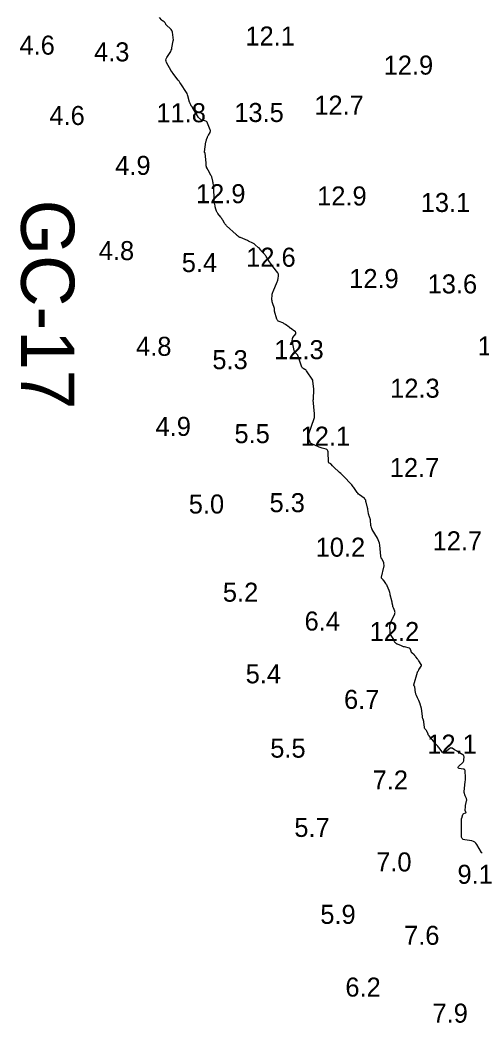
# Model space of a CAD drawing. Extents: x 815352 to 820877, y 582403 to 597439.
# Drawn here: x 820263.4 to 820384.8, y 591272.3 to 591536 of the extents above; entities that cross this region are included whole.
import ezdxf

# ---------------------------------------------------------------- set-up
doc = ezdxf.new("R2010")
doc.units = 0
for name, color, linetype in [('V-CHAN-NAID', 7, 'Continuous'), ('V-CONT-EL12', 7, 'Continuous'), ('V-TOPO-SOUN', 7, 'Continuous')]:
    doc.layers.add(name, color=color, linetype=linetype)

msp = doc.modelspace()

# ---------------------------------------------------------------- linework, layer by layer
at = {"layer": 'V-CONT-EL12'}
msp.add_lwpolyline([(820384.87, 591317), (820384.8, 591317.04), (820384.74, 591317.09), (820384.7, 591317.16), (820383.46, 591319.28), (820383.21, 591319.61), (820382.91, 591319.88), (820382.56, 591320.06), (820382.15, 591320.17), (820380.3, 591320.47), (820379.9, 591320.59), (820379.62, 591320.81), (820379.45, 591321.13), (820379.4, 591321.54), (820379.47, 591325.98), (820379.47, 591326), (820379.47, 591326.01), (820379.47, 591326.03), (820379.47, 591326.04), (820379.49, 591326.1), (820379.5, 591326.12), (820379.5, 591326.13), (820379.51, 591326.15), (820379.51, 591326.16), (820379.81, 591327.12), (820379.85, 591327.21), (820379.9, 591327.29), (820379.98, 591327.35), (820380.07, 591327.4), (820380.53, 591327.57), (820380.59, 591327.6), (820380.62, 591327.64), (820380.62, 591327.69), (820380.6, 591327.75), (820380.46, 591328), (820380.43, 591328.06), (820380.41, 591328.13), (820380.4, 591328.2), (820380.4, 591328.27), (820380.45, 591329.16), (820380.46, 591329.34), (820380.49, 591329.51), (820380.52, 591329.68), (820380.56, 591329.85), (820380.79, 591330.75), (820380.82, 591330.89), (820380.82, 591331.03), (820380.79, 591331.17), (820380.74, 591331.3), (820380.38, 591332.07), (820380.38, 591332.09), (820380.37, 591332.11), (820380.37, 591332.12), (820380.36, 591332.14), (820380.36, 591332.21), (820380.35, 591332.23), (820380.35, 591332.25), (820380.35, 591332.27), (820380.34, 591332.28), (820380.18, 591332.73), (820380.16, 591332.81), (820380.15, 591332.9), (820380.14, 591332.98), (820380.15, 591333.06), (820380.43, 591335.82), (820380.46, 591336.13), (820380.47, 591336.45), (820380.48, 591336.77), (820380.47, 591337.08), (820380.41, 591338.46), (820380.37, 591338.7), (820380.27, 591338.88), (820380.1, 591339.01), (820379.87, 591339.08), (820378.83, 591339.27), (820378.63, 591339.33), (820378.54, 591339.43), (820378.55, 591339.57), (820378.68, 591339.74), (820379.83, 591340.93), (820379.94, 591341.07), (820380.02, 591341.22), (820380.07, 591341.38), (820380.09, 591341.55), (820380.1, 591342.28), (820380.09, 591342.45), (820380.03, 591342.6), (820379.94, 591342.72), (820379.8, 591342.83), (820378.25, 591343.78), (820378.09, 591343.88), (820377.93, 591343.98), (820377.77, 591344.07), (820377.6, 591344.17), (820376.95, 591344.54), (820376.79, 591344.61), (820376.64, 591344.63), (820376.48, 591344.59), (820376.33, 591344.5), (820375.13, 591343.56), (820374.9, 591343.43), (820374.69, 591343.4), (820374.48, 591343.48), (820374.29, 591343.67), (820373.56, 591344.62), (820373.37, 591344.86), (820373.18, 591345.1), (820372.99, 591345.33), (820372.8, 591345.56), (820370.92, 591347.78), (820370.84, 591347.88), (820370.76, 591347.99), (820370.7, 591348.11), (820370.65, 591348.23), (820370.46, 591348.73), (820370.41, 591348.85), (820370.35, 591348.97), (820370.28, 591349.08), (820370.2, 591349.19), (820369.87, 591349.61), (820369.79, 591349.72), (820369.73, 591349.83), (820369.69, 591349.96), (820369.67, 591350.09), (820369.53, 591351.41), (820369.51, 591351.53), (820369.49, 591351.66), (820369.46, 591351.79), (820369.42, 591351.91), (820369.25, 591352.4), (820369.22, 591352.53), (820369.19, 591352.65), (820369.16, 591352.78), (820369.15, 591352.91), (820368.99, 591354.42), (820368.97, 591354.58), (820368.95, 591354.73), (820368.92, 591354.88), (820368.88, 591355.03), (820368.73, 591355.64), (820368.69, 591355.79), (820368.64, 591355.94), (820368.59, 591356.08), (820368.54, 591356.23), (820368.18, 591357.14), (820368.11, 591357.31), (820368.04, 591357.47), (820367.96, 591357.64), (820367.89, 591357.8), (820367.58, 591358.46), (820367.51, 591358.63), (820367.45, 591358.8), (820367.41, 591358.97), (820367.38, 591359.15), (820367.17, 591360.69), (820367.16, 591360.74), (820367.14, 591360.79), (820367.12, 591360.83), (820367.08, 591360.87), (820366.93, 591361.02), (820366.9, 591361.05), (820366.89, 591361.1), (820366.88, 591361.14), (820366.89, 591361.19), (820367.87, 591364.56), (820367.9, 591364.63), (820367.93, 591364.71), (820367.96, 591364.78), (820368, 591364.86), (820368.2, 591365.19), (820368.23, 591365.24), (820368.26, 591365.28), (820368.29, 591365.32), (820368.32, 591365.37), (820368.5, 591365.59), (820368.52, 591365.6), (820368.53, 591365.62), (820368.54, 591365.64), (820368.54, 591365.65), (820368.57, 591365.73), (820368.58, 591365.75), (820368.59, 591365.76), (820368.6, 591365.78), (820368.61, 591365.8), (820368.88, 591366.24), (820368.92, 591366.32), (820368.93, 591366.4), (820368.91, 591366.48), (820368.87, 591366.55), (820368.22, 591367.51), (820368.13, 591367.65), (820368.03, 591367.79), (820367.93, 591367.93), (820367.83, 591368.07), (820367.41, 591368.62), (820367.31, 591368.75), (820367.2, 591368.88), (820367.08, 591369), (820366.96, 591369.12), (820366.41, 591369.63), (820366.33, 591369.72), (820366.26, 591369.82), (820366.2, 591369.93), (820366.16, 591370.04), (820366.04, 591370.52), (820365.99, 591370.63), (820365.93, 591370.72), (820365.84, 591370.79), (820365.73, 591370.83), (820364.43, 591371.19), (820364.23, 591371.26), (820364.02, 591371.32), (820363.82, 591371.4), (820363.62, 591371.48), (820362.6, 591371.91), (820362.52, 591371.94), (820362.44, 591371.99), (820362.37, 591372.04), (820362.29, 591372.09), (820361.98, 591372.34), (820361.93, 591372.39), (820361.89, 591372.45), (820361.85, 591372.51), (820361.83, 591372.58), (820361.75, 591372.86), (820361.72, 591372.93), (820361.7, 591372.99), (820361.66, 591373.06), (820361.63, 591373.12), (820360.93, 591374.19), (820360.81, 591374.39), (820360.73, 591374.6), (820360.68, 591374.83), (820360.65, 591375.06), (820360.6, 591376.78), (820360.6, 591376.86), (820360.6, 591376.94), (820360.62, 591377.01), (820360.64, 591377.09), (820360.73, 591377.39), (820360.76, 591377.46), (820360.78, 591377.54), (820360.81, 591377.61), (820360.85, 591377.68), (820361.88, 591379.89), (820361.94, 591380.08), (820361.97, 591380.27), (820361.95, 591380.45), (820361.89, 591380.64), (820361.52, 591381.48), (820361.46, 591381.62), (820361.41, 591381.77), (820361.37, 591381.92), (820361.34, 591382.08), (820361.23, 591382.7), (820361.2, 591382.86), (820361.17, 591383.02), (820361.14, 591383.17), (820361.1, 591383.32), (820360.72, 591384.93), (820360.65, 591385.2), (820360.57, 591385.47), (820360.48, 591385.74), (820360.39, 591386.01), (820359.92, 591387.23), (820359.85, 591387.4), (820359.76, 591387.57), (820359.66, 591387.73), (820359.55, 591387.88), (820358.98, 591388.63), (820358.92, 591388.71), (820358.86, 591388.78), (820358.8, 591388.86), (820358.73, 591388.93), (820358.48, 591389.22), (820358.43, 591389.3), (820358.4, 591389.38), (820358.39, 591389.46), (820358.4, 591389.56), (820359.03, 591392.17), (820359.05, 591392.28), (820359.07, 591392.4), (820359.07, 591392.53), (820359.07, 591392.65), (820359.04, 591393.13), (820359.02, 591393.25), (820358.99, 591393.37), (820358.95, 591393.48), (820358.9, 591393.59), (820358.45, 591394.37), (820358.36, 591394.54), (820358.3, 591394.71), (820358.25, 591394.89), (820358.22, 591395.08), (820357.93, 591398), (820357.86, 591398.48), (820357.74, 591398.93), (820357.57, 591399.37), (820357.34, 591399.79), (820355.97, 591402.11), (820355.92, 591402.2), (820355.88, 591402.29), (820355.84, 591402.38), (820355.81, 591402.48), (820355.65, 591403.05), (820355.65, 591403.06), (820355.64, 591403.07), (820355.64, 591403.08), (820355.64, 591403.09), (820355.64, 591403.13), (820355.64, 591403.14), (820355.64, 591403.15), (820355.64, 591403.16), (820355.64, 591403.17), (820355.51, 591404.51), (820355.49, 591404.67), (820355.46, 591404.82), (820355.42, 591404.97), (820355.37, 591405.12), (820355.15, 591405.7), (820355.09, 591405.85), (820355.05, 591406), (820355.01, 591406.15), (820354.98, 591406.31), (820354.81, 591407.33), (820354.77, 591407.53), (820354.73, 591407.74), (820354.68, 591407.94), (820354.63, 591408.15), (820354.34, 591409.29), (820354.33, 591409.33), (820354.32, 591409.37), (820354.32, 591409.41), (820354.31, 591409.45), (820354.29, 591409.61), (820354.29, 591409.65), (820354.28, 591409.69), (820354.26, 591409.73), (820354.25, 591409.77), (820354.06, 591410.09), (820354.02, 591410.16), (820353.98, 591410.22), (820353.92, 591410.27), (820353.87, 591410.32), (820352.58, 591411.22), (820352.36, 591411.4), (820352.15, 591411.59), (820351.97, 591411.8), (820351.8, 591412.04), (820351.13, 591413.09), (820350.97, 591413.34), (820350.79, 591413.58), (820350.59, 591413.81), (820350.39, 591414.04), (820348.51, 591415.98), (820348.23, 591416.26), (820347.95, 591416.54), (820347.67, 591416.81), (820347.38, 591417.08), (820345.81, 591418.54), (820345.73, 591418.61), (820345.65, 591418.69), (820345.57, 591418.77), (820345.5, 591418.85), (820345.16, 591419.22), (820345.11, 591419.27), (820345.05, 591419.32), (820344.99, 591419.36), (820344.92, 591419.4), (820344.65, 591419.54), (820344.59, 591419.58), (820344.54, 591419.63), (820344.52, 591419.69), (820344.5, 591419.76), (820344.37, 591422.49), (820344.32, 591422.74), (820344.22, 591422.93), (820344.05, 591423.08), (820343.83, 591423.18), (820342.8, 591423.49), (820342.54, 591423.57), (820342.29, 591423.66), (820342.04, 591423.75), (820341.8, 591423.86), (820340.05, 591424.64), (820339.93, 591424.71), (820339.83, 591424.79), (820339.74, 591424.89), (820339.67, 591425.01), (820339.35, 591425.65), (820339.32, 591425.7), (820339.29, 591425.75), (820339.26, 591425.79), (820339.23, 591425.84), (820339.11, 591426.01), (820339.08, 591426.06), (820339.07, 591426.11), (820339.07, 591426.16), (820339.07, 591426.21), (820339.21, 591426.81), (820339.24, 591426.92), (820339.27, 591427.04), (820339.31, 591427.15), (820339.34, 591427.27), (820340.7, 591431.26), (820340.73, 591431.35), (820340.75, 591431.45), (820340.77, 591431.55), (820340.77, 591431.65), (820340.77, 591432.06), (820340.77, 591432.17), (820340.77, 591432.27), (820340.76, 591432.37), (820340.75, 591432.47), (820340.48, 591436.15), (820340.48, 591436.18), (820340.48, 591436.21), (820340.49, 591436.24), (820340.5, 591436.27), (820340.55, 591436.38), (820340.56, 591436.4), (820340.56, 591436.43), (820340.57, 591436.46), (820340.57, 591436.49), (820340.59, 591438.72), (820340.59, 591438.75), (820340.59, 591438.78), (820340.59, 591438.81), (820340.6, 591438.84), (820340.61, 591438.95), (820340.62, 591438.98), (820340.62, 591439.01), (820340.62, 591439.03), (820340.62, 591439.06), (820340.39, 591441.08), (820340.38, 591441.1), (820340.38, 591441.12), (820340.38, 591441.15), (820340.38, 591441.17), (820340.36, 591441.26), (820340.36, 591441.28), (820340.35, 591441.31), (820340.34, 591441.33), (820340.33, 591441.35), (820338.66, 591443.83), (820338.58, 591443.94), (820338.49, 591444.03), (820338.39, 591444.1), (820338.28, 591444.17), (820337.8, 591444.4), (820337.69, 591444.46), (820337.6, 591444.54), (820337.53, 591444.64), (820337.47, 591444.76), (820336.51, 591447.65), (820336.45, 591447.79), (820336.38, 591447.93), (820336.29, 591448.05), (820336.19, 591448.16), (820335.75, 591448.6), (820335.65, 591448.71), (820335.57, 591448.84), (820335.51, 591448.97), (820335.47, 591449.12), (820334.99, 591451.37), (820334.97, 591451.47), (820334.96, 591451.57), (820334.96, 591451.67), (820334.96, 591451.77), (820335, 591452.17), (820335.01, 591452.27), (820335.04, 591452.37), (820335.08, 591452.46), (820335.13, 591452.54), (820335.84, 591453.56), (820335.9, 591453.69), (820335.91, 591453.81), (820335.87, 591453.92), (820335.77, 591454.02), (820335.21, 591454.49), (820335.12, 591454.56), (820335.03, 591454.63), (820334.94, 591454.69), (820334.85, 591454.76), (820334.46, 591454.99), (820334.36, 591455.05), (820334.27, 591455.12), (820334.18, 591455.18), (820334.09, 591455.25), (820333.2, 591455.95), (820333.02, 591456.08), (820332.83, 591456.2), (820332.63, 591456.3), (820332.43, 591456.39), (820331.48, 591456.76), (820331.28, 591456.87), (820331.11, 591457.01), (820330.98, 591457.19), (820330.9, 591457.41), (820330.31, 591459.51), (820330.3, 591459.57), (820330.29, 591459.63), (820330.29, 591459.69), (820330.29, 591459.75), (820330.31, 591459.99), (820330.31, 591460.05), (820330.31, 591460.11), (820330.3, 591460.17), (820330.28, 591460.23), (820329.76, 591461.68), (820329.69, 591461.93), (820329.64, 591462.17), (820329.61, 591462.43), (820329.61, 591462.68), (820329.66, 591463.71), (820329.68, 591463.97), (820329.73, 591464.21), (820329.8, 591464.46), (820329.89, 591464.7), (820330.99, 591467.21), (820331.07, 591467.41), (820331.13, 591467.61), (820331.18, 591467.81), (820331.22, 591468.02), (820331.33, 591468.86), (820331.34, 591469.06), (820331.31, 591469.26), (820331.24, 591469.44), (820331.13, 591469.61), (820329.8, 591471.28), (820329.58, 591471.56), (820329.38, 591471.84), (820329.18, 591472.13), (820328.98, 591472.43), (820328.09, 591473.86), (820327.97, 591474.04), (820327.84, 591474.21), (820327.71, 591474.38), (820327.57, 591474.54), (820326.8, 591475.37), (820326.75, 591475.43), (820326.7, 591475.49), (820326.66, 591475.55), (820326.62, 591475.61), (820326.43, 591475.9), (820326.4, 591475.94), (820326.37, 591475.97), (820326.33, 591476), (820326.3, 591476.03), (820326.14, 591476.14), (820326.1, 591476.16), (820326.06, 591476.19), (820326.02, 591476.22), (820325.99, 591476.25), (820325.19, 591476.96), (820325.04, 591477.08), (820324.89, 591477.19), (820324.72, 591477.29), (820324.55, 591477.38), (820323.43, 591477.94), (820323.21, 591478.05), (820322.98, 591478.15), (820322.76, 591478.25), (820322.53, 591478.34), (820321.3, 591478.83), (820321.23, 591478.86), (820321.16, 591478.9), (820321.09, 591478.94), (820321.03, 591478.98), (820320.74, 591479.19), (820320.69, 591479.22), (820320.64, 591479.26), (820320.6, 591479.3), (820320.55, 591479.34), (820320.37, 591479.5), (820320.33, 591479.54), (820320.28, 591479.58), (820320.24, 591479.62), (820320.19, 591479.66), (820317.69, 591481.92), (820317.53, 591482.08), (820317.38, 591482.25), (820317.24, 591482.44), (820317.12, 591482.63), (820316.66, 591483.43), (820316.54, 591483.62), (820316.41, 591483.82), (820316.28, 591484), (820316.14, 591484.19), (820315.36, 591485.17), (820315.25, 591485.32), (820315.16, 591485.48), (820315.08, 591485.64), (820315.02, 591485.81), (820314.77, 591486.61), (820314.73, 591486.74), (820314.7, 591486.88), (820314.67, 591487.01), (820314.64, 591487.15), (820314.5, 591487.9), (820314.5, 591487.94), (820314.49, 591487.97), (820314.49, 591488), (820314.49, 591488.03), (820314.5, 591488.16), (820314.51, 591488.19), (820314.5, 591488.22), (820314.5, 591488.25), (820314.49, 591488.28), (820314.43, 591488.51), (820314.42, 591488.55), (820314.41, 591488.6), (820314.4, 591488.65), (820314.4, 591488.7), (820314.35, 591492.13), (820314.34, 591492.27), (820314.33, 591492.4), (820314.31, 591492.52), (820314.28, 591492.65), (820314.16, 591493.16), (820314.13, 591493.29), (820314.1, 591493.42), (820314.07, 591493.55), (820314.04, 591493.68), (820313.86, 591494.45), (820313.82, 591494.62), (820313.76, 591494.78), (820313.69, 591494.95), (820313.61, 591495.1), (820312.83, 591496.54), (820312.78, 591496.63), (820312.73, 591496.73), (820312.68, 591496.82), (820312.63, 591496.92), (820312.44, 591497.32), (820312.4, 591497.41), (820312.37, 591497.5), (820312.35, 591497.6), (820312.34, 591497.7), (820312.31, 591498.1), (820312.31, 591498.2), (820312.3, 591498.3), (820312.29, 591498.4), (820312.28, 591498.5), (820312.05, 591501), (820312.04, 591501.03), (820312.03, 591501.07), (820312.02, 591501.1), (820312, 591501.13), (820311.91, 591501.25), (820311.89, 591501.28), (820311.87, 591501.31), (820311.87, 591501.35), (820311.87, 591501.38), (820312.26, 591504), (820312.29, 591504.16), (820312.32, 591504.31), (820312.36, 591504.47), (820312.41, 591504.62), (820312.63, 591505.22), (820312.69, 591505.37), (820312.75, 591505.51), (820312.82, 591505.66), (820312.9, 591505.79), (820313.32, 591506.49), (820313.39, 591506.65), (820313.43, 591506.82), (820313.42, 591506.99), (820313.37, 591507.16), (820312.66, 591508.95), (820312.55, 591509.16), (820312.4, 591509.33), (820312.22, 591509.47), (820312, 591509.56), (820311.04, 591509.85), (820310.81, 591509.94), (820310.62, 591510.06), (820310.45, 591510.22), (820310.31, 591510.42), (820308.74, 591513.08), (820308.7, 591513.14), (820308.66, 591513.2), (820308.62, 591513.25), (820308.58, 591513.3), (820308.4, 591513.51), (820308.35, 591513.56), (820308.32, 591513.62), (820308.28, 591513.67), (820308.25, 591513.74), (820308.08, 591514.11), (820308.05, 591514.2), (820308.01, 591514.28), (820307.98, 591514.37), (820307.96, 591514.46), (820307.49, 591516.11), (820307.4, 591516.41), (820307.28, 591516.7), (820307.14, 591516.98), (820306.98, 591517.25), (820305.85, 591518.97), (820305.63, 591519.3), (820305.4, 591519.63), (820305.17, 591519.96), (820304.93, 591520.28), (820303.55, 591522.1), (820303.51, 591522.15), (820303.48, 591522.2), (820303.44, 591522.25), (820303.4, 591522.29), (820303.25, 591522.48), (820303.21, 591522.53), (820303.18, 591522.57), (820303.15, 591522.63), (820303.12, 591522.68), (820301.89, 591524.89), (820301.76, 591525.22), (820301.72, 591525.54), (820301.78, 591525.87), (820301.95, 591526.18), (820302.85, 591527.53), (820303.01, 591527.81), (820303.15, 591528.1), (820303.25, 591528.4), (820303.32, 591528.71), (820303.64, 591530.59), (820303.64, 591530.61), (820303.65, 591530.62), (820303.65, 591530.63), (820303.67, 591530.64), (820303.71, 591530.68), (820303.72, 591530.7), (820303.73, 591530.71), (820303.73, 591530.72), (820303.73, 591530.74), (820303.44, 591532.85), (820303.39, 591533.1), (820303.29, 591533.34), (820303.15, 591533.54), (820302.97, 591533.73), (820301.9, 591534.66), (820301.84, 591534.72), (820301.78, 591534.79), (820301.73, 591534.87), (820301.68, 591534.95), (820301.51, 591535.28), (820301.47, 591535.36), (820301.41, 591535.43), (820301.35, 591535.5), (820301.28, 591535.55), (820300.97, 591535.76), (820300.9, 591535.82), (820300.83, 591535.87), (820300.76, 591535.94), (820300.7, 591536), (820300.02, 591536.72)], dxfattribs=at)

# ---------------------------------------------------------------- texts
at = {"layer": 'V-CHAN-NAID'}
msp.add_text('GC-17', height=14, rotation=270, dxfattribs=at).set_placement((820263.66, 591488.8))
at = {"layer": 'V-TOPO-SOUN'}
for s, p in [('12.1 ', (820322.63, 591529.35)), ('4.6', (820263.23, 591526.95)), ('4.3', (820282.84, 591525.18)), ('12.9 ', (820358.97, 591521.7)), ('12.7 ', (820340.73, 591511.17)), ('4.6', (820271.1, 591508.45)), ('11.8 ', (820299.23, 591509.17)), ('13.5 ', (820319.7, 591509.24)), ('4.9', (820288.41, 591495.33)), ('12.9 ', (820309.63, 591487.88)), ('12.9 ', (820341.49, 591487.29)), ('13.1 ', (820368.72, 591485.58)), ('4.8', (820284.08, 591472.92)), ('12.6 ', (820322.83, 591471.18)), ('5.4', (820305.9, 591469.77)), ('12.9 ', (820349.92, 591465.57)), ('13.6 ', (820370.53, 591464.16)), ('4.8', (820293.89, 591447.75)), ('12.3 ', (820330.2, 591446.87)), ('12.6 ', (820383.69, 591447.85)), ('5.3', (820313.94, 591444.24)), ('12.3 ', (820360.68, 591436.73)), ('4.9', (820299.01, 591426.69)), ('5.5', (820319.75, 591424.79)), ('12.1 ', (820337.13, 591424.13)), ('12.7 ', (820360.58, 591415.86)), ('5.0', (820307.74, 591406.28)), ('5.3', (820328.97, 591406.64)), ('10.2 ', (820341.09, 591394.93)), ('12.7 ', (820371.83, 591396.6)), ('5.2', (820316.7, 591383.09)), ('6.4', (820338.18, 591375.51)), ('12.2 ', (820355.3, 591372.75)), ('5.4', (820322.7, 591361.63)), ('6.7', (820348.55, 591354.91)), ('5.5', (820329.16, 591342.08)), ('12.1 ', (820370.43, 591343.13)), ('7.2', (820356.07, 591333.71)), ('5.7', (820335.49, 591321.24)), ('7.0', (820357.01, 591312.16)), ('9.1', (820378.38, 591308.91)), ('5.9', (820342.32, 591298.38)), ('7.6', (820364.34, 591292.86)), ('6.2', (820348.91, 591279.25)), ('7.9', (820371.81, 591272.39))]:
    msp.add_text(s, height=5, dxfattribs=at).set_placement(p)

doc.saveas('drawing.dxf')
